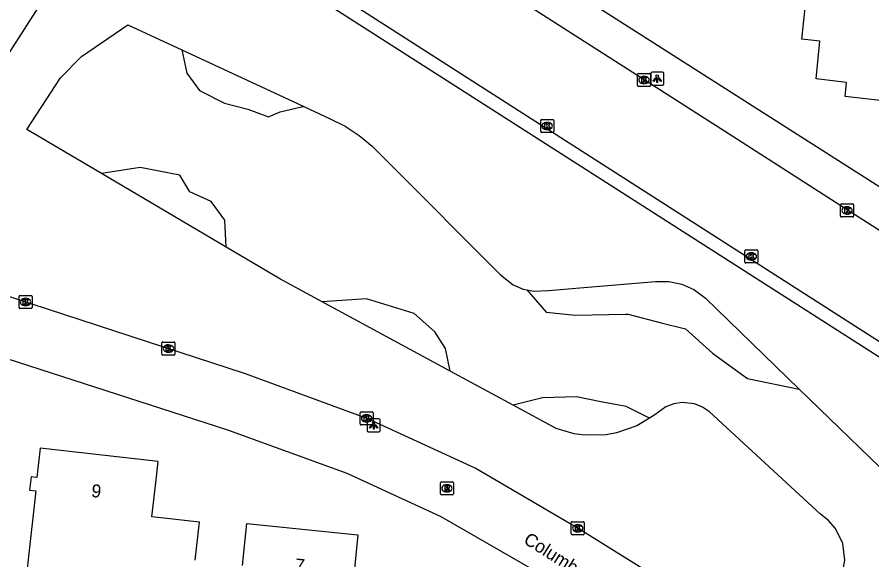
# Model space of a CAD drawing. Extents: x 162398 to 163643, y 386453 to 387397.
# Drawn here: x 162828.4 to 162894.1, y 386784.8 to 386826.6 of the extents above; entities that cross this region are included whole.
import ezdxf

# ---------------------------------------------------------------- set-up
doc = ezdxf.new("R2010")
doc.units = 0
for name, color, linetype in [('IMGEO_Groenvoorziening', 7, 'Continuous'), ('IMGEO_Kolk', 7, 'Continuous'), ('IMGEO_Lichtpunt', 7, 'Continuous'), ('IMGEO_Openbare_ruimte_label', 7, 'Continuous'), ('IMGEO_Pand', 7, 'Continuous'), ('IMGEO_Pand_nummerreeks', 7, 'Continuous'), ('IMGEO_Rijbaan_lokaal_gesloten', 7, 'Continuous'), ('IMGEO_Rijbaan_lokaal_open', 7, 'Continuous'), ('IMGEO_Rioolput', 7, 'Continuous'), ('IMGEO_Voetpad_open', 7, 'Continuous')]:
    doc.layers.add(name, color=color, linetype=linetype)

msp = doc.modelspace()

# ---------------------------------------------------------------- linework, layer by layer
at = {"layer": 'IMGEO_Groenvoorziening'}
for points in [[(162834.83, 386814.555), (162829.108, 386817.938), (162831.689, 386821.893), (162833.307, 386823.525), (162836.871, 386825.981), (162841.004, 386824.062)], [(162841.004, 386824.062), (162849.578, 386820.08), (162850.38, 386819.707)], [(162841.004, 386824.062), (162841.387, 386822.265), (162842.359, 386820.918), (162844.302, 386819.946), (162846.097, 386819.497), (162847.666, 386818.899), (162848.563, 386819.273), (162850.22, 386819.669), (162850.38, 386819.707)], [(162850.38, 386819.707), (162852.423, 386818.758), (162853.565, 386818.171), (162854.64, 386817.468), (162855.636, 386816.656), (162856.548, 386815.736), (162856.875, 386815.408), (162865.505, 386806.755), (162866.479, 386805.986), (162867.24, 386805.658), (162867.539, 386805.598)], [(162844.433, 386808.876), (162844.31, 386810.969), (162843.263, 386812.39), (162841.619, 386813.138), (162840.871, 386814.41), (162837.806, 386815.009), (162834.83, 386814.555)], [(162844.433, 386808.876), (162834.83, 386814.555)], [(162851.803, 386804.681), (162848.545, 386806.445), (162844.433, 386808.876)], [(162867.539, 386805.598), (162868.053, 386805.496), (162869.202, 386805.557), (162871.905, 386805.786), (162877.421, 386806.254), (162878.444, 386806.25), (162879.443, 386806.034), (162880.376, 386805.615), (162881.233, 386804.981), (162888.467, 386797.979)], [(162867.539, 386805.598), (162869.031, 386803.886), (162871.274, 386803.661), (162875.113, 386803.732), (162875.31, 386803.736), (162877.852, 386803.063), (162879.72, 386802.614), (162881.813, 386800.744), (162884.505, 386798.799), (162888.467, 386797.979)], [(162861.635, 386799.357), (162861.271, 386801.095), (162860.449, 386802.366), (162858.879, 386803.788), (162855.216, 386804.91), (162851.803, 386804.681)], [(162861.635, 386799.357), (162851.803, 386804.681)], [(162866.49, 386796.728), (162861.635, 386799.357)], [(162888.467, 386797.979), (162896.996, 386789.723), (162906.458, 386780.564)], [(162876.975, 386795.739), (162875.161, 386796.629), (162873.217, 386797.003), (162871.348, 386797.377), (162868.732, 386797.303), (162866.49, 386796.728)], [(162895.717, 386776.409), (162893.523, 386777.479), (162892.772, 386777.907), (162892.127, 386778.482), (162891.615, 386779.178), (162891.259, 386779.966), (162891.075, 386780.81), (162891.07, 386781.674), (162891.245, 386782.521), (162891.749, 386783.565), (162891.981, 386784.824), (162891.813, 386786.093), (162891.261, 386787.248), (162890.705, 386787.898), (162890.104, 386788.369), (162881.579, 386796.237), (162881.037, 386796.593), (162880.434, 386796.828), (162879.47, 386796.934), (162878.83, 386796.836), (162878.224, 386796.607), (162877.379, 386795.983), (162876.975, 386795.739)], [(162876.975, 386795.739), (162875.977, 386795.137), (162874.43, 386794.601), (162873.623, 386794.458), (162871.986, 386794.426), (162871.174, 386794.539), (162869.798, 386794.937), (162866.49, 386796.728)]]:
    msp.add_lwpolyline(points, dxfattribs=at)
at = {"layer": 'IMGEO_Kolk'}
for p, q in [((162876.04, 386821.313), (162876.04, 386822.165)), ((162876.115, 386822.239), (162876.967, 386822.239)), ((162876.528, 386822.019), (162876.553, 386822.019)), ((162877.041, 386822.165), (162877.041, 386821.313)), ((162876.967, 386821.239), (162876.115, 386821.239)), ((162876.551, 386821.459), (162876.526, 386821.459)), ((162868.597, 386817.769), (162868.597, 386818.621)), ((162868.672, 386818.695), (162869.524, 386818.695)), ((162869.598, 386818.621), (162869.598, 386817.769)), ((162869.108, 386817.915), (162869.083, 386817.915)), ((162869.085, 386818.475), (162869.11, 386818.475)), ((162869.524, 386817.695), (162868.672, 386817.695)), ((162891.652, 386811.275), (162891.652, 386812.127)), ((162891.727, 386812.201), (162892.579, 386812.201)), ((162892.14, 386811.981), (162892.165, 386811.981)), ((162892.653, 386812.127), (162892.653, 386811.275)), ((162892.163, 386811.421), (162892.138, 386811.421)), ((162892.579, 386811.201), (162891.727, 386811.201)), ((162884.366, 386808.665), (162885.218, 386808.665)), ((162884.291, 386807.739), (162884.291, 386808.591)), ((162884.779, 386808.445), (162884.804, 386808.445)), ((162885.292, 386808.591), (162885.292, 386807.739)), ((162885.218, 386807.665), (162884.366, 386807.665)), ((162884.802, 386807.885), (162884.777, 386807.885)), ((162828.498, 386804.246), (162828.498, 386805.098)), ((162828.573, 386805.172), (162829.425, 386805.172)), ((162828.986, 386804.952), (162829.011, 386804.952)), ((162829.499, 386805.098), (162829.499, 386804.246)), ((162829.425, 386804.172), (162828.573, 386804.172)), ((162829.009, 386804.392), (162828.984, 386804.392)), ((162839.485, 386800.666), (162839.485, 386801.518)), ((162839.56, 386801.592), (162840.412, 386801.592)), ((162840.486, 386801.518), (162840.486, 386800.666)), ((162839.996, 386800.812), (162839.971, 386800.812)), ((162839.973, 386801.372), (162839.998, 386801.372)), ((162840.412, 386800.592), (162839.56, 386800.592)), ((162854.792, 386796.216), (162855.644, 386796.216)), ((162854.717, 386795.29), (162854.717, 386796.142)), ((162855.205, 386795.996), (162855.23, 386795.996)), ((162855.718, 386796.142), (162855.718, 386795.29)), ((162855.644, 386795.216), (162854.792, 386795.216)), ((162855.228, 386795.436), (162855.203, 386795.436)), ((162870.944, 386786.854), (162870.944, 386787.706)), ((162871.019, 386787.78), (162871.871, 386787.78)), ((162871.945, 386787.706), (162871.945, 386786.854)), ((162871.455, 386787), (162871.43, 386787)), ((162871.432, 386787.56), (162871.457, 386787.56)), ((162871.871, 386786.78), (162871.019, 386786.78))]:
    msp.add_line(p, q, dxfattribs=at)
for points in [[(162876.04, 386821.313), (162876.04, 386822.165)], [(162876.115, 386822.239), (162876.967, 386822.239)], [(162876.361, 386821.939), (162876.484, 386821.939), (162876.484, 386821.788), (162876.614, 386821.939), (162876.778, 386821.939), (162876.632, 386821.788), (162876.785, 386821.539), (162876.633, 386821.539), (162876.548, 386821.703), (162876.484, 386821.636), (162876.484, 386821.539), (162876.361, 386821.539), (162876.361, 386821.939)], [(162877.041, 386822.165), (162877.041, 386821.313)], [(162876.967, 386821.239), (162876.115, 386821.239)], [(162868.597, 386817.769), (162868.597, 386818.621)], [(162868.672, 386818.695), (162869.524, 386818.695)], [(162869.598, 386818.621), (162869.598, 386817.769)], [(162868.918, 386818.395), (162869.041, 386818.395), (162869.041, 386818.244), (162869.171, 386818.395), (162869.335, 386818.395), (162869.189, 386818.244), (162869.342, 386817.995), (162869.19, 386817.995), (162869.105, 386818.159), (162869.041, 386818.092), (162869.041, 386817.995), (162868.918, 386817.995), (162868.918, 386818.395)], [(162869.524, 386817.695), (162868.672, 386817.695)], [(162891.652, 386811.275), (162891.652, 386812.127)], [(162891.727, 386812.201), (162892.579, 386812.201)], [(162892.653, 386812.127), (162892.653, 386811.275)], [(162891.973, 386811.901), (162892.096, 386811.901), (162892.096, 386811.75), (162892.226, 386811.901), (162892.39, 386811.901), (162892.244, 386811.75), (162892.397, 386811.501), (162892.245, 386811.501), (162892.16, 386811.665), (162892.096, 386811.598), (162892.096, 386811.501), (162891.973, 386811.501), (162891.973, 386811.901)], [(162892.579, 386811.201), (162891.727, 386811.201)], [(162884.366, 386808.665), (162885.218, 386808.665)], [(162884.291, 386807.739), (162884.291, 386808.591)], [(162884.612, 386808.365), (162884.735, 386808.365), (162884.735, 386808.214), (162884.865, 386808.365), (162885.029, 386808.365), (162884.883, 386808.214), (162885.036, 386807.965), (162884.884, 386807.965), (162884.799, 386808.129), (162884.735, 386808.062), (162884.735, 386807.965), (162884.612, 386807.965), (162884.612, 386808.365)], [(162885.292, 386808.591), (162885.292, 386807.739)], [(162885.218, 386807.665), (162884.366, 386807.665)], [(162828.498, 386804.246), (162828.498, 386805.098)], [(162828.573, 386805.172), (162829.425, 386805.172)], [(162828.819, 386804.872), (162828.942, 386804.872), (162828.942, 386804.721), (162829.072, 386804.872), (162829.236, 386804.872), (162829.09, 386804.721), (162829.243, 386804.472), (162829.091, 386804.472), (162829.006, 386804.636), (162828.942, 386804.569), (162828.942, 386804.472), (162828.819, 386804.472), (162828.819, 386804.872)], [(162829.499, 386805.098), (162829.499, 386804.246)], [(162829.425, 386804.172), (162828.573, 386804.172)], [(162839.485, 386800.666), (162839.485, 386801.518)], [(162839.56, 386801.592), (162840.412, 386801.592)], [(162840.486, 386801.518), (162840.486, 386800.666)], [(162839.806, 386801.292), (162839.929, 386801.292), (162839.929, 386801.141), (162840.059, 386801.292), (162840.223, 386801.292), (162840.077, 386801.141), (162840.23, 386800.892), (162840.078, 386800.892), (162839.993, 386801.056), (162839.929, 386800.989), (162839.929, 386800.892), (162839.806, 386800.892), (162839.806, 386801.292)], [(162840.412, 386800.592), (162839.56, 386800.592)], [(162854.792, 386796.216), (162855.644, 386796.216)], [(162854.717, 386795.29), (162854.717, 386796.142)], [(162855.038, 386795.916), (162855.161, 386795.916), (162855.161, 386795.765), (162855.291, 386795.916), (162855.455, 386795.916), (162855.309, 386795.765), (162855.462, 386795.516), (162855.31, 386795.516), (162855.225, 386795.68), (162855.161, 386795.613), (162855.161, 386795.516), (162855.038, 386795.516), (162855.038, 386795.916)], [(162855.718, 386796.142), (162855.718, 386795.29)], [(162855.644, 386795.216), (162854.792, 386795.216)], [(162870.944, 386786.854), (162870.944, 386787.706)], [(162871.019, 386787.78), (162871.871, 386787.78)], [(162871.945, 386787.706), (162871.945, 386786.854)], [(162871.265, 386787.48), (162871.388, 386787.48), (162871.388, 386787.329), (162871.518, 386787.48), (162871.682, 386787.48), (162871.536, 386787.329), (162871.689, 386787.08), (162871.537, 386787.08), (162871.452, 386787.244), (162871.388, 386787.177), (162871.388, 386787.08), (162871.265, 386787.08), (162871.265, 386787.48)], [(162871.871, 386786.78), (162871.019, 386786.78)]]:
    msp.add_lwpolyline(points, dxfattribs=at)
for centre, start, end in [((162876.117, 386822.163), 91.55205, 178.44795), ((162876.117, 386822.163), 91.55205, 178.44795), ((162876.965, 386822.163), 1.55205, 88.44795), ((162876.965, 386822.163), 1.55205, 88.44795), ((162876.117, 386821.315), 181.55205, 268.44795), ((162876.117, 386821.315), 181.55205, 268.44795), ((162876.965, 386821.315), 271.55205, 358.44795), ((162876.965, 386821.315), 271.55205, 358.44795), ((162868.674, 386818.619), 91.55205, 178.44795), ((162868.674, 386818.619), 91.55205, 178.44795), ((162869.522, 386818.619), 1.55205, 88.44795), ((162869.522, 386818.619), 1.55205, 88.44795), ((162868.674, 386817.771), 181.55205, 268.44795), ((162868.674, 386817.771), 181.55205, 268.44795), ((162869.522, 386817.771), 271.55205, 358.44795), ((162869.522, 386817.771), 271.55205, 358.44795), ((162891.729, 386812.125), 91.55205, 178.44795), ((162891.729, 386812.125), 91.55205, 178.44795), ((162892.577, 386812.125), 1.55205, 88.44795), ((162892.577, 386812.125), 1.55205, 88.44795), ((162891.729, 386811.277), 181.55205, 268.44795), ((162891.729, 386811.277), 181.55205, 268.44795), ((162892.577, 386811.277), 271.55205, 358.44795), ((162892.577, 386811.277), 271.55205, 358.44795), ((162884.368, 386808.589), 91.55205, 178.44795), ((162884.368, 386808.589), 91.55205, 178.44795), ((162885.216, 386808.589), 1.55205, 88.44795), ((162885.216, 386808.589), 1.55205, 88.44795), ((162884.368, 386807.741), 181.55205, 268.44795), ((162884.368, 386807.741), 181.55205, 268.44795), ((162885.216, 386807.741), 271.55205, 358.44795), ((162885.216, 386807.741), 271.55205, 358.44795), ((162828.575, 386805.096), 91.55205, 178.44795), ((162828.575, 386805.096), 91.55205, 178.44795), ((162829.423, 386805.096), 1.55205, 88.44795), ((162829.423, 386805.096), 1.55205, 88.44795), ((162828.575, 386804.248), 181.55205, 268.44795), ((162828.575, 386804.248), 181.55205, 268.44795), ((162829.423, 386804.248), 271.55205, 358.44795), ((162829.423, 386804.248), 271.55205, 358.44795), ((162839.562, 386801.516), 91.55205, 178.44795), ((162839.562, 386801.516), 91.55205, 178.44795), ((162840.41, 386801.516), 1.55205, 88.44795), ((162840.41, 386801.516), 1.55205, 88.44795), ((162839.562, 386800.668), 181.55205, 268.44795), ((162839.562, 386800.668), 181.55205, 268.44795), ((162840.41, 386800.668), 271.55205, 358.44795), ((162840.41, 386800.668), 271.55205, 358.44795), ((162854.794, 386796.14), 91.55205, 178.44795), ((162854.794, 386796.14), 91.55205, 178.44795), ((162855.642, 386796.14), 1.55205, 88.44795), ((162855.642, 386796.14), 1.55205, 88.44795), ((162854.794, 386795.292), 181.55205, 268.44795), ((162854.794, 386795.292), 181.55205, 268.44795), ((162855.642, 386795.292), 271.55205, 358.44795), ((162855.642, 386795.292), 271.55205, 358.44795), ((162871.021, 386787.704), 91.55205, 178.44795), ((162871.021, 386787.704), 91.55205, 178.44795), ((162871.869, 386787.704), 1.55205, 88.44795), ((162871.869, 386787.704), 1.55205, 88.44795), ((162871.021, 386786.856), 181.55205, 268.44795), ((162871.021, 386786.856), 181.55205, 268.44795), ((162871.869, 386786.856), 271.55205, 358.44795), ((162871.869, 386786.856), 271.55205, 358.44795)]:
    msp.add_arc(centre, 0.0765, start, end, dxfattribs=at)
for centre, major_axis, ratio, start_param, end_param in [((162876.527, 386821.739), (-0.387, 0.002), 0.722429, 4.712389, 7.853982), ((162876.552, 386821.739), (-0.39, 0.002), 0.717154, 1.570796, 4.712389), ((162869.084, 386818.195), (-0.387, 0.002), 0.722429, 4.712389, 7.853982), ((162869.109, 386818.195), (-0.39, 0.002), 0.717154, 1.570796, 4.712389), ((162892.139, 386811.701), (-0.387, 0.002), 0.722429, 4.712389, 7.853982), ((162892.164, 386811.701), (-0.39, 0.002), 0.717154, 1.570796, 4.712389), ((162884.778, 386808.165), (-0.387, 0.002), 0.722429, 4.712389, 7.853982), ((162884.803, 386808.165), (-0.39, 0.002), 0.717154, 1.570796, 4.712389), ((162828.985, 386804.672), (-0.387, 0.002), 0.722429, 4.712389, 7.853982), ((162829.01, 386804.672), (-0.39, 0.002), 0.717154, 1.570796, 4.712389), ((162839.972, 386801.092), (-0.387, 0.002), 0.722429, 4.712389, 7.853982), ((162839.997, 386801.092), (-0.39, 0.002), 0.717154, 1.570796, 4.712389), ((162855.204, 386795.716), (-0.387, 0.002), 0.722429, 4.712389, 7.853982), ((162855.229, 386795.716), (-0.39, 0.002), 0.717154, 1.570796, 4.712389), ((162871.431, 386787.28), (-0.387, 0.002), 0.722429, 4.712389, 7.853982), ((162871.456, 386787.28), (-0.39, 0.002), 0.717154, 1.570796, 4.712389)]:
    msp.add_ellipse(centre, major_axis=major_axis, ratio=ratio, start_param=start_param, end_param=end_param, dxfattribs=at)
at = {"layer": 'IMGEO_Lichtpunt'}
for p, q in [((162877.062, 386822.234), (162877.062, 386821.427)), ((162877.062, 386822.234), (162877.062, 386821.427)), ((162877.964, 386822.329), (162877.156, 386822.329)), ((162877.964, 386822.329), (162877.156, 386822.329)), ((162878.058, 386821.427), (162878.058, 386822.234)), ((162878.058, 386821.427), (162878.058, 386822.234)), ((162877.156, 386821.333), (162877.964, 386821.333)), ((162877.156, 386821.333), (162877.964, 386821.333)), ((162855.263, 386795.599), (162855.263, 386794.792)), ((162855.263, 386795.599), (162855.263, 386794.792)), ((162856.165, 386795.694), (162855.357, 386795.694)), ((162856.165, 386795.694), (162855.357, 386795.694)), ((162856.259, 386794.792), (162856.259, 386795.599)), ((162856.259, 386794.792), (162856.259, 386795.599)), ((162855.357, 386794.698), (162856.165, 386794.698)), ((162855.357, 386794.698), (162856.165, 386794.698))]:
    msp.add_line(p, q, dxfattribs=at)
for points in [[(162877.436, 386821.898), (162877.475, 386821.87), (162877.287, 386821.608), (162877.249, 386821.635), (162877.436, 386821.898)], [(162877.538, 386821.85), (162877.585, 386821.85), (162877.585, 386821.528), (162877.538, 386821.528), (162877.538, 386821.85)], [(162877.648, 386821.87), (162877.686, 386821.897), (162877.873, 386821.635), (162877.834, 386821.607), (162877.648, 386821.87)], [(162855.637, 386795.263), (162855.676, 386795.235), (162855.488, 386794.973), (162855.45, 386795), (162855.637, 386795.263)], [(162855.739, 386795.215), (162855.786, 386795.215), (162855.786, 386794.893), (162855.739, 386794.893), (162855.739, 386795.215)], [(162855.849, 386795.235), (162855.887, 386795.262), (162856.074, 386795), (162856.035, 386794.972), (162855.849, 386795.235)]]:
    msp.add_lwpolyline(points, dxfattribs=at)
for centre in [(162877.561, 386822.032), (162855.762, 386795.397)]:
    msp.add_circle(centre, 0.0994, dxfattribs=at)
for centre, start, end in [((162877.156, 386822.234), 90, 180), ((162877.156, 386822.234), 90, 180), ((162877.964, 386822.234), 0, 90), ((162877.964, 386822.234), 0, 90), ((162877.156, 386821.427), 180, 270), ((162877.156, 386821.427), 180, 270), ((162877.964, 386821.427), 270, 0), ((162877.964, 386821.427), 270, 360), ((162855.357, 386795.599), 90, 180), ((162855.357, 386795.599), 90, 180), ((162856.165, 386795.599), 0, 90), ((162856.165, 386795.599), 0, 90), ((162855.357, 386794.792), 180, 270), ((162855.357, 386794.792), 180, 270), ((162856.165, 386794.792), 270, 0), ((162856.165, 386794.792), 270, 360)]:
    msp.add_arc(centre, 0.0946, start, end, dxfattribs=at)
at = {"layer": 'IMGEO_Pand'}
for points in [[(162897.825, 386819.806), (162891.993, 386820.462), (162892.115, 386821.546), (162889.77, 386821.81), (162890.052, 386824.706), (162888.662, 386824.861), (162888.77, 386825.817), (162888.982, 386827.753), (162887.353, 386827.938), (162887.794, 386831.823)], [(162842.045, 386784.81), (162842.375, 386787.735), (162838.714, 386788.148), (162839.036, 386791.002), (162839.194, 386792.404), (162830.126, 386793.426), (162829.873, 386791.184), (162829.429, 386791.234), (162829.313, 386790.206), (162829.79, 386790.152), (162829.17, 386784.65), (162828.893, 386782.19), (162830.518, 386780.281), (162835.826, 386779.683), (162835.403, 386775.927), (162840.974, 386775.299), (162841.744, 386782.137)], [(162845.685, 386784.4), (162846.015, 386787.635), (162854.542, 386786.767), (162854.171, 386783.126), (162853.927, 386780.731), (162857.487, 386780.368), (162857.172, 386777.271)]]:
    msp.add_lwpolyline(points, dxfattribs=at)
at = {"layer": 'IMGEO_Rijbaan_lokaal_gesloten'}
for points in [[(162921.27, 386792.885), (162911.388, 386799.447), (162907.86, 386801.705), (162905.861, 386802.985), (162902.023, 386805.442), (162890.676, 386812.706), (162886.808, 386815.182), (162886.53, 386815.36), (162882.74, 386817.786), (162867.902, 386827.281), (162860.051, 386832.308), (162848.756, 386839.342), (162845.646, 386841.341)], [(162917.506, 386787.003), (162898.932, 386798.851), (162845.572, 386833.043), (162841.825, 386835.446)]]:
    msp.add_lwpolyline(points, dxfattribs=at)
at = {"layer": 'IMGEO_Rijbaan_lokaal_open'}
for points in [[(162915.366, 386761.679), (162915.26, 386761.542), (162915.141, 386761.416), (162915.012, 386761.301), (162914.874, 386761.198), (162914.726, 386761.108), (162914.571, 386761.031), (162914.41, 386760.968), (162914.244, 386760.92), (162914.074, 386760.887), (162913.902, 386760.869), (162913.73, 386760.867), (162913.557, 386760.88), (162913.387, 386760.909), (162913.219, 386760.952), (162913.057, 386761.011), (162912.9, 386761.084), (162912.75, 386761.17), (162883.326, 386779.885), (162871.597, 386787.192), (162863.566, 386791.905), (162855.301, 386795.687), (162845.898, 386799.152), (162819.285, 386807.824)], [(162912.129, 386756.249), (162869.085, 386783.465), (162860.954, 386788.148), (162853.712, 386791.497), (162844.55, 386794.823), (162815.673, 386804.14)]]:
    msp.add_lwpolyline(points, dxfattribs=at)
at = {"layer": 'IMGEO_Rioolput'}
for p, q in [((162860.888, 386789.918), (162860.888, 386790.77)), ((162860.963, 386790.844), (162861.815, 386790.844)), ((162861.376, 386790.624), (162861.401, 386790.624)), ((162861.889, 386790.77), (162861.889, 386789.918)), ((162861.815, 386789.844), (162860.963, 386789.844)), ((162861.399, 386790.064), (162861.374, 386790.064))]:
    msp.add_line(p, q, dxfattribs=at)
for points in [[(162860.888, 386789.918), (162860.888, 386790.77)], [(162860.963, 386790.844), (162861.815, 386790.844)], [(162861.477, 386790.542), (162861.225, 386790.544), (162861.225, 386790.144)], [(162861.225, 386790.144), (162861.349, 386790.144), (162861.349, 386790.306), (162861.36, 386790.306)], [(162861.403, 386790.463), (162861.349, 386790.463), (162861.349, 386790.382)], [(162861.349, 386790.382), (162861.401, 386790.382)], [(162861.407, 386790.277), (162861.478, 386790.144), (162861.618, 386790.144), (162861.553, 386790.27)], [(162861.889, 386790.77), (162861.889, 386789.918)], [(162861.815, 386789.844), (162860.963, 386789.844)]]:
    msp.add_lwpolyline(points, dxfattribs=at)
for centre, radius, start, end in [((162860.965, 386790.768), 0.0765, 91.55205, 178.44795), ((162860.965, 386790.768), 0.0765, 91.55205, 178.44795), ((162861.359, 386790.253), 0.0533, 26.02933, 88.69889), ((162861.385, 386790.571), 0.19, 274.7715, 282.96867), ((162861.409, 386790.367), 0.0964, 77.00612, 93.18647), ((162861.423, 386790.424), 0.0378, 276.66336, 79.67722), ((162861.476, 386790.432), 0.109, 350.36119, 89.41601), ((162861.474, 386790.432), 0.112, 277.58423, 350.98172), ((162861.458, 386790.217), 0.108, 29.51342, 73.79051), ((162861.813, 386790.768), 0.0765, 1.55205, 88.44795), ((162861.813, 386790.768), 0.0765, 1.55205, 88.44795), ((162860.965, 386789.92), 0.0765, 181.55205, 268.44795), ((162860.965, 386789.92), 0.0765, 181.55205, 268.44795), ((162861.813, 386789.92), 0.0765, 271.55205, 358.44795), ((162861.813, 386789.92), 0.0765, 271.55205, 358.44795)]:
    msp.add_arc(centre, radius, start, end, dxfattribs=at)
for centre, major_axis, ratio, start_param, end_param in [((162861.375, 386790.344), (-0.387, 0.002), 0.722429, 4.712389, 7.853982), ((162861.4, 386790.344), (-0.39, 0.002), 0.717154, 1.570796, 4.712389)]:
    msp.add_ellipse(centre, major_axis=major_axis, ratio=ratio, start_param=start_param, end_param=end_param, dxfattribs=at)
at = {"layer": 'IMGEO_Voetpad_open'}
for points in [[(162843.159, 386846.34), (162850.458, 386841.705), (162927.565, 386792.549), (162929.463, 386791.333)], [(162835.669, 386836.289), (162832.891, 386832.055), (162832.389, 386831.084), (162818.187, 386808.997)], [(162921.931, 386780.625), (162920.296, 386781.648), (162921.36, 386783.32), (162917.334, 386785.902), (162841.484, 386834.437), (162838.888, 386836.107)]]:
    msp.add_lwpolyline(points, dxfattribs=at)

# ---------------------------------------------------------------- texts
at = {"layer": 'IMGEO_Openbare_ruimte_label'}
msp.add_text('Columbalaan', height=1, rotation=327.70905, dxfattribs=at).set_placement((162867.207, 386786.177))
at = {"layer": 'IMGEO_Pand_nummerreeks'}
for s, rotation, p in [('9', 353.57141, (162834.019, 386789.686)), ('7', 354.19021, (162849.673, 386783.966))]:
    msp.add_text(s, height=1, rotation=rotation, dxfattribs=at).set_placement(p)

doc.saveas('drawing.dxf')
